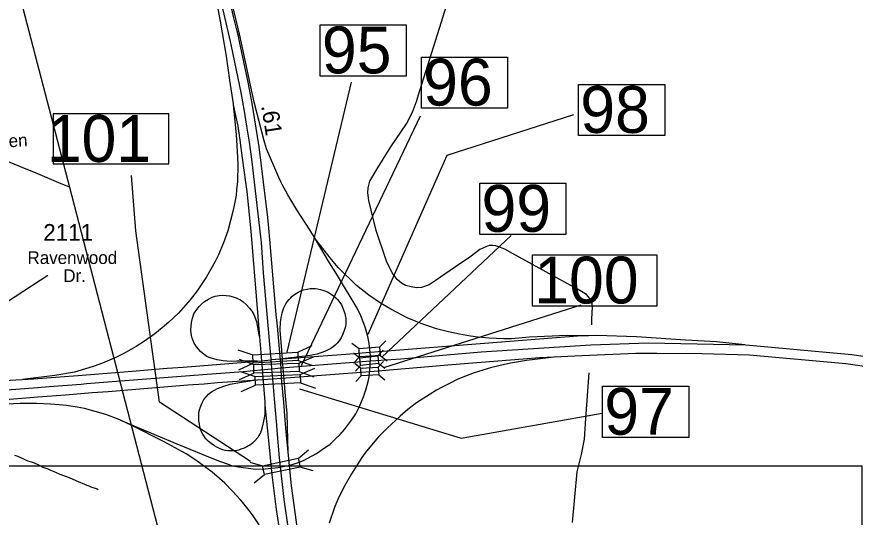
# Model space of a CAD drawing. Extents: x 2290055 to 2389491, y 66597 to 237875.
# Drawn here: x 2338749 to 2345021, y 207836 to 211575 of the extents above; entities that cross this region are included whole.
import ezdxf

# ---------------------------------------------------------------- set-up
doc = ezdxf.new("R2010")
doc.units = 0
for name, color, linetype in [('Exist Hydrographic Creek Single Shore', 7, 'Continuous'), ('Exist Road Non-System Type 51', 7, 'Continuous'), ('Exist Road Primary Interstate Divided Center Attributed', 7, 'Continuous'), ('Exist Road Primary Interstate Mileage Hundredths English Label', 7, 'Continuous'), ('Exist Road Primary Interstate Ramp 1 Lane Attributed', 7, 'Continuous'), ('Exist Road Primary Interstate Structure Standard Bridge CELL', 7, 'Continuous'), ('Exist Road Primary Interstate Structure Standard Bridge Number Label', 7, 'Continuous'), ('Exist Road Primary US Divided Attributed', 7, 'Continuous'), ('Exist Road Primary US Structure Standard Bridge CELL', 7, 'Continuous'), ('Exist Road Primary US Structure Standard Bridge Number Label', 7, 'Continuous'), ('Exist Road Secondary Type 51 Label', 7, 'Continuous'), ('Exist Road Secondary Type 51 Number Label', 7, 'Continuous'), ('Exist Utilities Electrical Transmission Line', 7, 'Continuous'), ('Map Preparation Inset Cut Line', 7, 'Continuous')]:
    doc.layers.add(name, color=color, linetype=linetype)

msp = doc.modelspace()

# ---------------------------------------------------------------- linework, layer by layer
at = {"layer": 'Exist Hydrographic Creek Single Shore'}
msp.add_lwpolyline([(2338733.5, 208300.3), (2338750.2, 208293.8), (2338800.5, 208272.1), (2338815, 208265.1), (2338833, 208258.5), (2338867.2, 208248.5), (2338902.7, 208231.8), (2338917, 208226.3), (2338944.5, 208210.6), (2338982.7, 208196.8), (2339001.5, 208189), (2339038.2, 208173.2), (2339071.5, 208157.3), (2339140.5, 208133.4), (2339191.2, 208109.9), (2339272.5, 208075.7), (2339288.7, 208070.2), (2339304.5, 208063.1), (2339351, 208047.1), (2339358.7, 208043.7)], dxfattribs=at)
at = {"layer": 'Exist Road Non-System Type 51'}
for points in [[(2343049.8, 209273.9), (2343051.8, 209317.7), (2343056, 209406), (2343052.4, 209431.1), (2343042.7, 209457.1), (2343026.5, 209483), (2343010.3, 209499.2), (2342948.8, 209538.1), (2342756, 209641.8), (2342456.4, 209807.1), (2342399.7, 209837.9), (2342347.9, 209859), (2342333.3, 209863.8), (2342310.7, 209867.1), (2342283.1, 209865.4), (2342257.2, 209857.3), (2342213.5, 209836.3), (2342137.4, 209779.6), (2342030.5, 209706.6), (2341878.2, 209602.9), (2341834.5, 209572.1), (2341777.8, 209552.7), (2341739, 209551.1), (2341698.5, 209557.5), (2341658, 209567.3), (2341627.2, 209585.1), (2341594.8, 209612.6), (2341557.6, 209661.3), (2341515.5, 209748.8), (2341437.7, 209978.9), (2341400.5, 210131.2), (2341383.5, 210202.5), (2341375.4, 210259.2), (2341377, 210298.1), (2341390, 210346.7), (2341445, 210439.1), (2341548.7, 210604.4), (2341664.5, 210776.2), (2341709.8, 210862.1), (2341739, 210941.5), (2341763.3, 211025.8), (2341911.4, 211490.9), (2342059.6, 211960.8)], [(2339143.5, 210301.6), (2339063.1, 210334.9), (2338906.4, 210402.7), (2338790.5, 210448.2), (2338670.4, 210499.4), (2338562.6, 210545.1), (2338471, 210583.5), (2338045.7, 210762.7), (2337854.7, 210837.2), (2337781.5, 210868.3), (2337720, 210903.9), (2337660.7, 210937.5), (2337599.3, 210971.5)], [(2342906.9, 207796.3), (2342940.5, 208174.5), (2342974.1, 208304.8), (2342995.1, 208418.3), (2343005.6, 208573.8), (2343030.3, 208915.9)]]:
    msp.add_lwpolyline(points, dxfattribs=at)
at = {"layer": 'Exist Road Primary Interstate Divided Center Attributed'}
for points in [[(2340168.1, 212085.9), (2340250.1, 211794.1), (2340298.4, 211595.4), (2340346.7, 211390.3), (2340354.3, 211356), (2340424.3, 211009.2), (2340449.2, 210871.3), (2340468.5, 210758.1), (2340487, 210639.1), (2340505.4, 210512.4), (2340572.6, 209931.4), (2340577, 209890.9), (2340593.4, 209662.1), (2340649.6, 209017.1), (2340655.5, 208945.9)], [(2340726.1, 208952.1), (2340700, 209263.8), (2340690, 209350.9), (2340641.8, 209910.6), (2340633.7, 209995.4), (2340626.7, 210076.5), (2340562.5, 210603), (2340528.1, 210821), (2340510.7, 210926.6), (2340480.2, 211087.9), (2340416.6, 211390.3), (2340409, 211429.6), (2340397.2, 211468.1), (2340371.2, 211578.6), (2340338.4, 211721.4), (2340236.7, 212103.8)], [(2337638.6, 208690.1), (2337720.8, 208704.3), (2337799.5, 208714.2), (2337838.2, 208720.5), (2337996.4, 208735.9), (2338038.5, 208738.9), (2338194.9, 208749.7), (2338392.6, 208764.2), (2338591.1, 208780.4), (2338674.2, 208788.2), (2338907.6, 208805.7), (2338992.5, 208812.3), (2339230.6, 208831), (2339270.3, 208834.6), (2339589.1, 208859.3), (2340140.5, 208903.1), (2340442.3, 208926.1), (2340655.5, 208945.9)], [(2340655.5, 208945.9), (2340726.1, 208952.1)], [(2340655.5, 208945.9), (2340661.6, 208871.3)], [(2340729.7, 208875.7), (2340726.1, 208952.1)], [(2337658.8, 208624.3), (2337720.2, 208635.1), (2337874.1, 208652.5), (2338001.6, 208663.7), (2338204.4, 208679.1), (2338317.3, 208688.9), (2338603.5, 208711.4), (2338907.4, 208735.9), (2339113.1, 208751.3), (2339313.5, 208767.4), (2339432.5, 208775.8), (2339671.1, 208796.1), (2340028.7, 208824.2), (2340150.8, 208834), (2340250.3, 208843.1), (2340661.6, 208871.3)], [(2340661.6, 208871.3), (2340729.7, 208875.7)], [(2340661.6, 208871.3), (2340674.6, 208721.5), (2340691.3, 208524.4), (2340694.4, 208484.6), (2340712.9, 208280.4), (2340747.1, 207969.2), (2340790.4, 207678)], [(2340852.4, 207727.6), (2340805.6, 208070.8), (2340765.6, 208473.9), (2340756.9, 208564.1), (2340747.4, 208695.4), (2340729.7, 208875.7)]]:
    msp.add_lwpolyline(points, dxfattribs=at)
at = {"layer": 'Exist Road Primary Interstate Ramp 1 Lane Attributed'}
msp.add_line((2340720.8, 209016.6), (2340650, 209011.8), dxfattribs=at)
for points in [[(2340113.9, 212259), (2340236.6, 211729.5), (2340270, 211541.9), (2340316.4, 211282.1), (2340339.8, 211102.1), (2340367.6, 210924), (2340368.3, 210916.6)], [(2340983.6, 209913.6), (2340942.2, 209983), (2340844.1, 210133.7), (2340777.4, 210244.3), (2340735.3, 210323), (2340727.9, 210336.9), (2340708.6, 210375), (2340618.7, 210589.9), (2340598.9, 210647.4), (2340524.8, 210937.4), (2340500, 211052.7), (2340479.7, 211145.8), (2340420.4, 211424.7), (2340352.1, 211707.9), (2340299.4, 211867.8)], [(2340368.3, 210916.6), (2340390.1, 210696.1), (2340399.9, 210527.2), (2340402.7, 210473.3), (2340403.7, 210428.2), (2340401.8, 210389.2), (2340399.4, 210345), (2340394.3, 210281.8), (2340389.6, 210243.2), (2340380.7, 210189.7), (2340366.6, 210119.7), (2340327.6, 209976.1), (2340294.8, 209885.7), (2340257.7, 209797.3), (2340233.8, 209747.8), (2340169, 209633.6), (2340097.8, 209527.7), (2340047, 209460.5), (2339960.1, 209360), (2339887.8, 209294.5), (2339836, 209250.6), (2339782.2, 209206.6), (2339705, 209150.5), (2339641.6, 209111.3), (2339546.5, 209058.1), (2339494.6, 209031.6), (2339391, 208988), (2339328.6, 208964.8), (2339288.7, 208951.7), (2339180.3, 208921.2), (2339034, 208895), (2338792, 208864.6)], [(2340368.3, 210916.6), (2340402, 210757.2), (2340417.1, 210653.2), (2340435.6, 210519.7), (2340459.7, 210340.1), (2340471.2, 210268.9), (2340499.2, 209973.1), (2340564.9, 209183.4)], [(2343025.1, 209192.6), (2342866.2, 209194.4), (2342585.1, 209181), (2342450.2, 209169.2), (2342394, 209168.3), (2342284, 209174.2), (2342200.9, 209182.6), (2342142.6, 209190), (2342060.4, 209204.2), (2341978.7, 209220.4), (2341890.2, 209243.7), (2341832.8, 209264), (2341787.4, 209279.7), (2341737.4, 209299), (2341669.6, 209326.3), (2341548.6, 209390), (2341469.9, 209435.6), (2341384.1, 209495.3), (2341291.5, 209567.5), (2341153.1, 209702.1), (2341103.6, 209762), (2340983.6, 209913.6)], [(2341393.1, 209066.6), (2341386.5, 209134.7), (2341375, 209186.1), (2341358, 209247.8), (2341345.5, 209284.3), (2341323.6, 209341.2), (2341296.1, 209399.2), (2341148.4, 209641.9), (2341087.5, 209736.4), (2340983.6, 209913.6)], [(2340736.4, 209019.1), (2340726.7, 209144.5), (2340724.1, 209174.7), (2340722.3, 209200.4), (2340720.2, 209234.8), (2340720.2, 209254.3), (2340721.1, 209277.8), (2340723, 209293.8), (2340724.4, 209309.2), (2340727.3, 209328.2), (2340731, 209347.3), (2340734.5, 209362.2), (2340741.5, 209384.8), (2340747.5, 209399.9), (2340755.1, 209416.2), (2340762.9, 209430.9), (2340772.3, 209444.9), (2340786.3, 209464.1), (2340798.4, 209475.5), (2340810.7, 209487.2), (2340826.3, 209500.3), (2340847.2, 209513.6), (2340868.3, 209524.1), (2340893.8, 209534), (2340921.5, 209541.1), (2340944.7, 209544.8), (2340962.7, 209545.5), (2340982.9, 209545.2), (2340999.6, 209543.4), (2341021.4, 209538.4), (2341047.5, 209530.8), (2341073.4, 209519.5), (2341092.5, 209508.1), (2341118.6, 209491.1), (2341136.7, 209475.8), (2341149.5, 209461.8), (2341166.4, 209440.2), (2341177.6, 209423.2), (2341188.7, 209398.2), (2341200.6, 209367), (2341203.2, 209357.6), (2341206.2, 209342.6), (2341209.7, 209322.5), (2341211, 209297), (2341210.1, 209281.4), (2341207.4, 209261.9), (2341203.5, 209246.5), (2341199.6, 209230.4), (2341189.5, 209203.1), (2341174.8, 209176.3), (2341159.9, 209153.3), (2341145, 209136.1), (2341130.4, 209122), (2341115, 209108.2), (2341099.2, 209097.5), (2341057.7, 209077.5), (2341023.2, 209063.6), (2340997.3, 209054.8), (2340968.9, 209048.4), (2340943.6, 209044.3), (2340904.4, 209039.2), (2340736.4, 209019.1)], [(2340547.5, 209002.1), (2340396.2, 209001.4), (2340357.4, 209000.6), (2340321.2, 209002.1), (2340294.4, 209005.9), (2340248.3, 209013.4), (2340189.3, 209028.8), (2340172.3, 209037.1), (2340150.1, 209052.2), (2340124.8, 209075.6), (2340093.5, 209110), (2340074.7, 209140.7), (2340065.6, 209160.7), (2340060, 209182.6), (2340055.1, 209209.4), (2340052.4, 209235.4), (2340053.6, 209264.9), (2340055.8, 209290.9), (2340063.7, 209323.9), (2340068.3, 209337.9), (2340075.1, 209355.2), (2340084.1, 209371.8), (2340097.7, 209391.8), (2340113.2, 209411.8), (2340130.9, 209428.8), (2340154.3, 209447.3), (2340183.3, 209466.2), (2340210.4, 209480), (2340234.6, 209487.2), (2340262.5, 209492.9), (2340287, 209494.4), (2340316.4, 209493.6), (2340341, 209490.2), (2340367.7, 209483.8), (2340389.8, 209475.5), (2340406.1, 209468.7), (2340418.1, 209462.7), (2340429.8, 209455.5), (2340443.8, 209445.3), (2340464.9, 209426.5), (2340490.2, 209399.3), (2340508.3, 209376.3), (2340521.7, 209351.2), (2340541.7, 209298.4), (2340560.5, 209199.5), (2340564.9, 209183.4)], [(2340564.9, 209183.4), (2340579.7, 209005.5)], [(2343025.1, 209192.6), (2342975.9, 209190.7), (2341393.1, 209066.6)], [(2344194.8, 209124.3), (2343983.2, 209147.1), (2343750.6, 209159.9), (2343386, 209183.6), (2343088.2, 209195.1), (2343025.1, 209192.6)], [(2340653.5, 208201.7), (2340658.9, 208202.2), (2340704.9, 208208.9), (2340790.8, 208225.9), (2340849.1, 208243.1), (2340894.5, 208259.9), (2340990.3, 208311.5), (2341059.2, 208359.4), (2341090, 208380.7), (2341134.6, 208420.9), (2341168.9, 208454.1), (2341200.9, 208491.1), (2341253.8, 208561), (2341284.7, 208608.7), (2341310.6, 208659.2), (2341342.6, 208734.6), (2341362.6, 208795.1), (2341378, 208850.3), (2341386.5, 208884.7), (2341394, 208961.2), (2341395.4, 209042.9), (2341393.1, 209066.6)], [(2341393.1, 209066.6), (2341211.6, 209052.3), (2340736.5, 209017.7)], [(2338792, 208864.6), (2338874.1, 208870.1), (2338973.4, 208876.9), (2339205.8, 208895.9), (2339362.6, 208908.5), (2339612.1, 208927.9), (2339874.8, 208950.2), (2339995, 208958.6), (2340335.4, 208983.6), (2340579.7, 209005.5)], [(2340579.7, 209005.5), (2340650, 209011.8)], [(2340579.7, 209005.5), (2340605.3, 208697.4), (2340605.1, 208674.5)], [(2340736.4, 209019.1), (2340708, 209015.7)], [(2340736.5, 209017.7), (2340720.8, 209016.6)], [(2340736.5, 209017.7), (2340736.4, 209019.1)], [(2340779.2, 208317.7), (2340770.9, 208610.6), (2340760.4, 208740.5), (2340749.8, 208865.2), (2340744.6, 208924), (2340737.9, 208999.3), (2340736.5, 209017.7)], [(2342789, 209035.2), (2342561.1, 209008.3), (2342442.6, 208987.1), (2342365, 208968.9), (2342293.9, 208951.2), (2342236.2, 208935.8), (2342171.7, 208914.6), (2342105.7, 208890.8), (2342047.5, 208866.7), (2341980.2, 208834), (2341926.8, 208805.2), (2341889.8, 208785), (2341842.7, 208756.6), (2341739.7, 208690.5), (2341675.3, 208641.5), (2341618.1, 208591.9), (2341520.7, 208501.8), (2341453.9, 208434.4), (2341356.7, 208316.6), (2341331.4, 208282.8), (2341300.1, 208234.2), (2341254.5, 208161.1), (2341197, 208060.9), (2341151.2, 207969.8), (2341128.6, 207917.3), (2341085.7, 207792.3)], [(2336586, 208279.6), (2336646.8, 208322.1), (2336743.4, 208381.4), (2336910.7, 208469.9), (2337049.5, 208534.9), (2337129.2, 208566.8), (2337226.5, 208601.1), (2337390.5, 208650.2), (2337492.9, 208680.3), (2337670.8, 208720.3), (2338059.5, 208783.1), (2338251.2, 208807.9), (2338472.5, 208837.7), (2338601, 208849.6), (2338701.3, 208860), (2338742.1, 208862.1), (2338792, 208864.6)], [(2340605.1, 208674.5), (2340604.4, 208603.4), (2340598.1, 208565.6), (2340593.2, 208540.8), (2340585.9, 208510), (2340576.8, 208482), (2340571.9, 208466.8), (2340561, 208445.8), (2340551.9, 208432.8), (2340530.9, 208407.6), (2340512.4, 208390.1), (2340499.4, 208380), (2340471.1, 208362.1), (2340450.6, 208352.1), (2340426.2, 208343.7), (2340410.1, 208338.1), (2340380.7, 208333.2), (2340353.7, 208331.8), (2340328.5, 208332.9), (2340308.2, 208335.3), (2340290.9, 208338.7), (2340271, 208346.4), (2340247.2, 208359.4), (2340228.7, 208369.5), (2340202.8, 208386.3), (2340180.7, 208404.9), (2340164.3, 208423.1), (2340141.3, 208456.1), (2340131.5, 208475), (2340121, 208502.6), (2340115.4, 208531), (2340111.2, 208556.9), (2340110.5, 208591.5), (2340111.9, 208619.9), (2340118.5, 208645.2), (2340128.3, 208673.3), (2340139.5, 208697.1), (2340149.6, 208714.9), (2340165, 208735.9), (2340183.9, 208756.2), (2340206.7, 208773.4), (2340250.4, 208796.8), (2340298.1, 208815.9), (2340344.7, 208829.6), (2340429.3, 208844.3), (2340541.4, 208863.1)], [(2339526, 208562), (2339509.1, 208570), (2339416.9, 208603), (2339337, 208626.5), (2339254.9, 208648), (2339201, 208658.2), (2339120.3, 208670.6), (2339065.4, 208677.1), (2339001.1, 208681.8), (2338897, 208686), (2338776.1, 208684.7), (2338623.1, 208678.7), (2338180.3, 208658.6), (2337782.4, 208642.1)], [(2340605.1, 208674.5), (2340640.8, 208334.6), (2340653.5, 208201.7)], [(2339526, 208562), (2339621, 208522.6), (2339947.5, 208385), (2340196.2, 208282.1), (2340265.6, 208254.6), (2340329.8, 208232.7), (2340356.8, 208223.7), (2340405.7, 208213.2), (2340462.4, 208204.2), (2340516.9, 208198.2), (2340586.3, 208196.2), (2340653.5, 208201.7)], [(2340800.7, 207205.2), (2340764.4, 207326.5), (2340733.6, 207421.5), (2340691.2, 207538.3), (2340653.7, 207618), (2340627.9, 207669.2), (2340609.6, 207701.3), (2340587.7, 207734.6), (2340557.7, 207786.9), (2340512.1, 207853.7), (2340470.7, 207909.2), (2340438.9, 207948.4), (2340422.1, 207967.3), (2340364.2, 208031), (2340306.3, 208089.6), (2340265.8, 208125.8), (2340211.3, 208173.7), (2340116.9, 208243.4), (2340074.7, 208272.9), (2340015.4, 208310.8), (2339852.4, 208399.6), (2339605.8, 208524.6), (2339526, 208562)], [(2340653.5, 208201.7), (2340658.1, 208153.7), (2340690.7, 207892.7), (2340727.2, 207649.9), (2340800.7, 207205.2)]]:
    msp.add_lwpolyline(points, dxfattribs=at)
at = {"layer": 'Exist Road Primary Interstate Structure Standard Bridge CELL'}
for p, q in [((2340852.1, 209069.2), (2340959.4, 209118.9)), ((2340403.8, 209088), (2340514.5, 209050.5)), ((2340409.6, 208937.7), (2340516.9, 208987.4)), ((2340412.3, 209016.5), (2340522.4, 208976.5)), ((2340854.5, 209007.5), (2340965.2, 208970)), ((2340860.3, 208987.4), (2340968.4, 209034.6)), ((2340415.8, 208866.1), (2340523.9, 208913.4)), ((2340422.3, 208925.9), (2340532.7, 208887.2)), ((2340861.7, 208925.7), (2340971.8, 208885.6)), ((2340870.5, 208902.1), (2340978.2, 208950.6)), ((2340427, 208775.5), (2340534.7, 208824)), ((2340872.5, 208840.4), (2340982.9, 208801.7)), ((2340854.5, 208276.2), (2340930.9, 208339.3)), ((2340493.5, 208248.2), (2340588.7, 208220.9)), ((2340867.9, 208212.3), (2340963.1, 208185)), ((2340526, 208092.5), (2340602.4, 208155.6))]:
    msp.add_line(p, q, dxfattribs=at)
for points in [[(2340514.5, 209050.5), (2340852.1, 209069.5), (2340854.6, 209006.4), (2340516.9, 208987.4)], [(2340522.4, 208976.5), (2340860.3, 208987.7), (2340861.8, 208924.5), (2340523.9, 208913.4)], [(2340532.7, 208887.2), (2340870.5, 208902.4), (2340872.5, 208839.2), (2340534.7, 208824)], [(2340588.7, 208220.9), (2340854.5, 208276.5), (2340868.1, 208211.1), (2340602.4, 208155.6)]]:
    msp.add_lwpolyline(points, close=True, dxfattribs=at)
at = {"layer": 'Exist Road Primary Interstate Structure Standard Bridge Number Label'}
for p, q in [((2340772.4, 209070.6), (2341253.7, 211086.8)), ((2340878.8, 208969.2), (2341770.2, 210834.9))]:
    msp.add_line(p, q, dxfattribs=at)
for points in [[(2341019.3, 211515.2), (2341663.4, 211515.2), (2341663.4, 211132.9), (2341019.3, 211132.9)], [(2341776.5, 211274.8), (2342420.7, 211274.8), (2342420.7, 210892.5), (2341776.5, 210892.5)], [(2339887.7, 210851.1), (2339021.2, 210851.1), (2339021.2, 210475.5), (2339887.7, 210475.5)], [(2343131.7, 208815.1), (2343775.9, 208815.1), (2343775.9, 208432.8), (2343131.7, 208432.8)]]:
    msp.add_lwpolyline(points, close=True, dxfattribs=at)
for points in [[(2340496.6, 208252.1), (2339816.9, 208695.4), (2339639.6, 209976.2), (2339606.7, 210390)], [(2340865.3, 208794.5), (2342072.6, 208426), (2343128, 208614.6)]]:
    msp.add_lwpolyline(points, dxfattribs=at)
at = {"layer": 'Exist Road Primary US Divided Attributed'}
for points in [[(2341397.4, 209004), (2341623, 209019.5), (2342222.7, 209072.9), (2343043.2, 209125), (2343475, 209139.6), (2344202.5, 209124.1), (2344995.7, 209051.7), (2345543.1, 208971.3)], [(2341393, 208925.6), (2342004.2, 208977.9), (2342661.8, 209028.5), (2342976.4, 209044.8), (2343380.4, 209062), (2343537.2, 209061.1), (2343874.6, 209060.3), (2344230.2, 209048.4), (2344951.9, 208984.9), (2345334.3, 208931)], [(2340726.1, 208952.1), (2340884.5, 208964.3), (2341397.4, 209004)], [(2340730.2, 208875.7), (2341393, 208925.6)]]:
    msp.add_lwpolyline(points, dxfattribs=at)
at = {"layer": 'Exist Road Primary US Structure Standard Bridge CELL'}
for p, q in [((2341256.9, 209137.8), (2341309.7, 209097.4)), ((2341463.8, 209107.9), (2341510.4, 209155.3)), ((2341268.6, 209063.6), (2341315.9, 209028.1)), ((2341450.1, 209041.3), (2341489.5, 209085.4)), ((2341468.1, 209045.8), (2341520.9, 209005.4)), ((2341267.5, 208986.5), (2341314.2, 209033.9)), ((2341277.5, 208987.1), (2341322.2, 208949.7)), ((2341453.2, 208957.5), (2341493, 209000.1)), ((2341455.8, 208985), (2341503.1, 208949.5)), ((2341282.3, 208926.4), (2341321.7, 208970.5)), ((2341286, 208849.4), (2341325.8, 208892)), ((2341456.7, 208901.1), (2341501.4, 208863.7))]:
    msp.add_line(p, q, dxfattribs=at)
for points in [[(2341309.7, 209097.4), (2341463.8, 209108.2), (2341468.2, 209044.7), (2341314.2, 209033.9)], [(2341315.9, 209028.1), (2341450.1, 209041.5), (2341455.9, 208983.9), (2341321.7, 208970.5)], [(2341322.2, 208949.7), (2341453.2, 208957.8), (2341456.7, 208900), (2341325.8, 208892)]]:
    msp.add_lwpolyline(points, close=True, dxfattribs=at)
at = {"layer": 'Exist Road Primary US Structure Standard Bridge Number Label'}
for p, q in [((2341480.7, 209033.1), (2342446.6, 209942.2)), ((2341494.9, 208954.9), (2342972.2, 209423.7))]:
    msp.add_line(p, q, dxfattribs=at)
for points in [[(2342952, 211070.3), (2343596.1, 211070.3), (2343596.1, 210688), (2342952, 210688)], [(2342213.3, 210331.6), (2342857.4, 210331.6), (2342857.4, 209949.3), (2342213.3, 209949.3)], [(2342607.5, 209797.7), (2343536.5, 209797.7), (2343536.5, 209413.6), (2342607.5, 209413.6)]]:
    msp.add_lwpolyline(points, close=True, dxfattribs=at)
msp.add_lwpolyline([(2341378.4, 209204.6), (2341967.9, 210540.2), (2342915.5, 210846.1)], dxfattribs=at)
at = {"layer": 'Exist Road Secondary Type 51 Number Label'}
msp.add_lwpolyline([(2337859, 209223.9), (2338075, 209055.3), (2338981.3, 209645.4)], dxfattribs=at)
at = {"layer": 'Exist Utilities Electrical Transmission Line'}
for points in [[(2338777.8, 211707.8), (2338795.3, 211640.5), (2339143.5, 210301.6)], [(2339143.5, 210301.6), (2339802.6, 207767.3), (2339954.8, 207144.1)]]:
    msp.add_lwpolyline(points, dxfattribs=at)
at = {"layer": 'Map Preparation Inset Cut Line'}
msp.add_lwpolyline([(2334313.2, 192135.8), (2334313.2, 208219.9), (2345070.4, 208219.9), (2345070.4, 203348), (2354753, 203348), (2354753, 199924.5), (2369645.2, 199924.5), (2369645.2, 192135.8), (2354753, 192135.8)], close=True, dxfattribs=at)

# ---------------------------------------------------------------- texts
at = {"layer": 'Exist Road Primary Interstate Mileage Hundredths English Label'}
msp.add_text('.61', height=125, rotation=278.9663, dxfattribs=at).set_placement((2340577.4, 210909.6))
at = {"layer": 'Exist Road Primary Interstate Structure Standard Bridge Number Label'}
for s, p in [('95', (2341031.8, 211152.7)), ('96', (2341789.1, 210912.2)), ('101', (2338973.8, 210491)), ('97', (2343144.3, 208452.6))]:
    msp.add_text(s, height=350, dxfattribs=at).set_placement(p)
at = {"layer": 'Exist Road Primary US Structure Standard Bridge Number Label'}
for s, p in [('98', (2342964.5, 210707.8)), ('99', (2342225.8, 209969.1)), ('100', (2342620, 209433.4))]:
    msp.add_text(s, height=350, dxfattribs=at).set_placement(p)
at = {"layer": 'Exist Road Secondary Type 51 Label'}
msp.add_text('Glen Eden', height=95, rotation=3.20263, dxfattribs=at).set_placement((2338232.9, 210574.6))
for s, p in [('Ravenwood', (2338829.6, 209728.5)), ('Dr.', (2339097.5, 209593.2))]:
    msp.add_text(s, height=95, dxfattribs=at).set_placement(p)
at = {"layer": 'Exist Road Secondary Type 51 Number Label'}
msp.add_text('2111', height=125, dxfattribs=at).set_placement((2338948, 209901.8))

doc.saveas('drawing.dxf')
